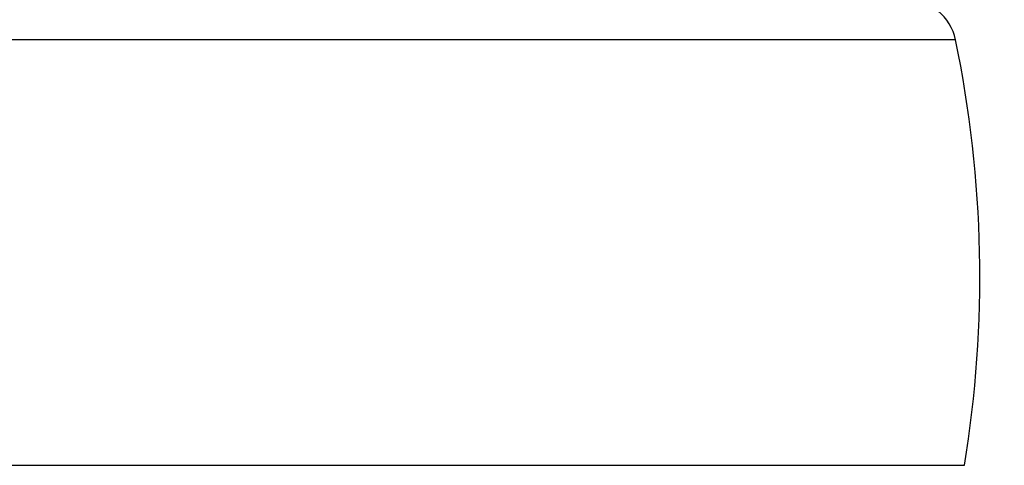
# Model space of a CAD drawing. Header units: inches. Extents: x 144.9 to 238.4, y 214.8 to 247.7.
# Tile 394 of 411: x 202.0528 to 202.1959, y 244.983 to 245.0477. Entities that reach past the tile are written whole.
import ezdxf

# ---------------------------------------------------------------- set-up
doc = ezdxf.new("R2010")
doc.units = ezdxf.units.IN
doc.header["$LTSCALE"] = 0.25
doc.header["$MEASUREMENT"] = 0
doc.layers.add('ANNOTATIONS', color=1, linetype='Continuous')
doc.layers.add('MOTOR LH', color=7, linetype='Continuous')
doc.styles.add('ARIAL', font='arial.ttf', dxfattribs={"height": 0.09375})
doc.dimstyles.new('STANDARD$0', dxfattribs={"dimtxt": 0.09375, "dimasz": 0.09375, "dimexe": 0.03125, "dimexo": 0.046875, "dimgap": 0.09, "dimtad": 0, "dimtih": 1, "dimtoh": 1, "dimdec": 4, "dimzin": 0, "dimdsep": 46, "dimtxsty": 'ARIAL', "dimcen": 0.09, "dimadec": 0, "dimazin": 0, "dimtfac": 1, "dimtdec": 4, "dimtofl": 0, "dimtmove": 0, "dimatfit": 1, "dimfxl": 1, "dimtolj": 1, "dimtzin": 0, "dimarcsym": 0})

# ---------------------------------------------------------------- blocks, each defined once
blk = doc.blocks.new('*D20')
at = {"layer": 'ANNOTATIONS', "color": 0, "lineweight": -2, "transparency": 16777216}
for p, q in [((201.5477568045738, 244.7210665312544), (201.5477568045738, 245.6873671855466)), ((202.6883818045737, 243.5376739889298), (202.6883818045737, 245.6873671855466)), ((201.6415068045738, 245.6561171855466), (201.832959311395, 245.6561171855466)), ((202.5946318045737, 245.6561171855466), (202.4031792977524, 245.6561171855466))]:
    blk.add_line(p, q, dxfattribs=at)
at = {"layer": 'ANNOTATIONS', "color": 0, "transparency": 16777216}
for points in [[(201.6415068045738, 245.6717421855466), (201.6415068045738, 245.6404921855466), (201.5477568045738, 245.6561171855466)], [(202.5946318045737, 245.6717421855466), (202.5946318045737, 245.6404921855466), (202.6883818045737, 245.6561171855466)]]:
    blk.add_solid(points, dxfattribs=at)
at = {"layer": 'defpoints', "color": 0, "transparency": 16777216}
for p in [(201.5477568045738, 245.6561171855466), (201.5477568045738, 244.6741915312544), (202.6883818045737, 243.4907989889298)]:
    blk.add_point(p, dxfattribs=at)
at = {"layer": 'ANNOTATIONS', "color": 0, "transparency": 16777216, "insert": (202.1180693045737, 245.6561171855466), "char_height": 0.09375, "attachment_point": 5, "style": 'ARIAL'}
blk.add_mtext('\\A1;18 5/8"', dxfattribs=at)
blk = doc.blocks.new('*D22')
at = {"layer": 'ANNOTATIONS', "color": 0, "lineweight": -2, "transparency": 16777216}
for p, q in [((201.2594214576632, 244.7850832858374), (201.2594214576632, 246.0537298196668)), ((202.6883818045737, 243.5376739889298), (202.6883818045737, 246.0537298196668)), ((201.3531714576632, 246.0224798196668), (201.7695598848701, 246.0224798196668)), ((202.5946318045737, 246.0224798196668), (202.1782433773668, 246.0224798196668))]:
    blk.add_line(p, q, dxfattribs=at)
at = {"layer": 'ANNOTATIONS', "color": 0, "transparency": 16777216}
for points in [[(201.3531714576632, 246.0381048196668), (201.3531714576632, 246.0068548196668), (201.2594214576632, 246.0224798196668)], [(202.5946318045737, 246.0381048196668), (202.5946318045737, 246.0068548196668), (202.6883818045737, 246.0224798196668)]]:
    blk.add_solid(points, dxfattribs=at)
at = {"layer": 'defpoints', "color": 0, "transparency": 16777216}
for p in [(202.6883818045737, 246.0224798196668), (201.2594214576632, 244.7382082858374), (202.6883818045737, 243.4907989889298)]:
    blk.add_point(p, dxfattribs=at)
at = {"layer": 'ANNOTATIONS', "color": 0, "transparency": 16777216, "insert": (201.9739016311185, 246.0224798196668), "char_height": 0.09375, "attachment_point": 5, "style": 'ARIAL'}
blk.add_mtext('\\A1;24""', dxfattribs=at)

msp = doc.modelspace()

# ---------------------------------------------------------------- linework, layer by layer
at = {"layer": 'MOTOR LH'}
for p, q in [((202.1888135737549, 245.0447793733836), (201.8397093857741, 245.0447793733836)), ((201.8384231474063, 244.9830399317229), (202.1900998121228, 244.9830399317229))]:
    msp.add_line(p, q, dxfattribs=at)
for centre, radius, start, end in [((202.1815843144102, 245.0432860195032), 0.007381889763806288, 11.67146992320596, 90), ((202.0225406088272, 245.0104322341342), 0.1697834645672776, 350.7155089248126, 11.67146992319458)]:
    msp.add_arc(centre, radius, start, end, dxfattribs=at)

# ---------------------------------------------------------------- dimensions: what is measured, and where the dimension line sits
at = {"layer": 'ANNOTATIONS'}
for base, p1, p2, text, picture, middle in [((202.6883818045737, 246.0224798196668), (201.2594214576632, 244.7382082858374), (202.6883818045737, 243.4907989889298), '24""', '*D22', (201.9739016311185, 246.0224798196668)), ((201.5477568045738, 245.6561171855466), (202.6883818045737, 243.4907989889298), (201.5477568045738, 244.6741915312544), '18 5/8"', '*D20', (202.1180693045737, 245.6561171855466))]:
    dim = msp.add_linear_dim(base=base, p1=p1, p2=p2, text=text, dimstyle='STANDARD$0', dxfattribs=at)
    dim.commit()
    dim.dimension.update_dxf_attribs({"geometry": picture, "text_midpoint": middle, "dimtype": 160})

doc.saveas('drawing.dxf')
